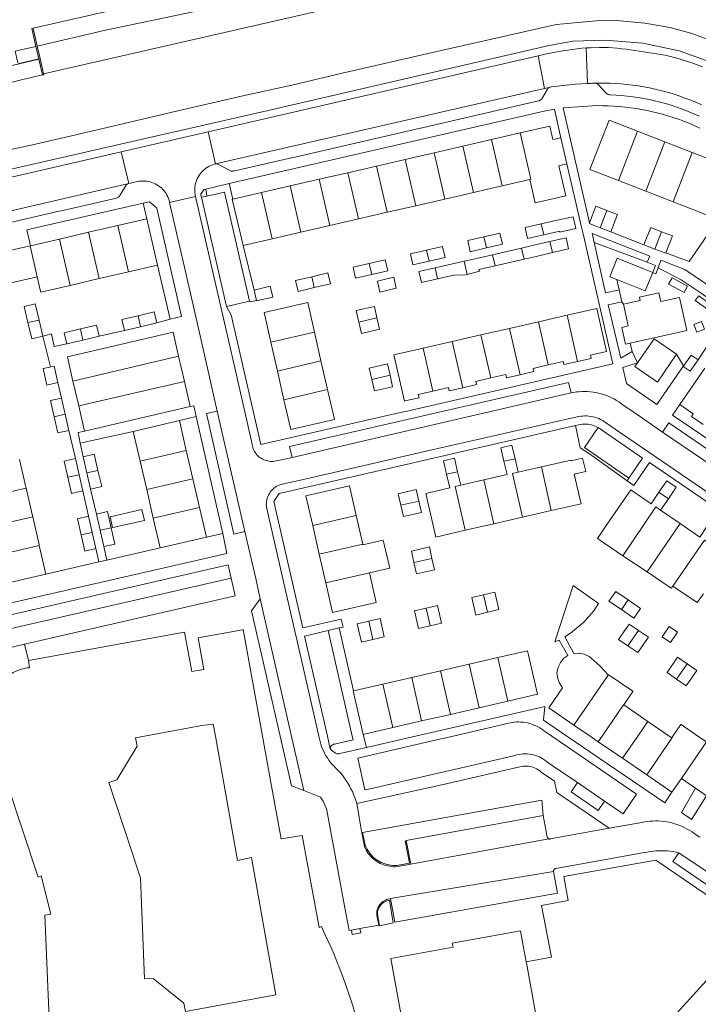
# Model space of a CAD drawing. Header units: metres. Extents: x 89888 to 94270, y 464165 to 468904.
# Tile 336 of 369: x 92801 to 92925, y 467701 to 467881. Entities that reach past the tile are written whole.
import ezdxf

# ---------------------------------------------------------------- set-up
doc = ezdxf.new("R2010")
doc.units = ezdxf.units.M
for name, color, linetype, lineweight in [('B_BEBOUWINGSGRENS_0', 251, 'CONTINUOUS', 13), ('B_OPSTAL_0', 251, 'CONTINUOUS', 13), ('B_TUSSENMUUR_0', 251, 'CONTINUOUS', 13), ('K_STEIGER_1', 251, 'CONTINUOUS', 13), ('T_CULTUURGRENS_0', 251, 'CONTINUOUS', 13), ('T_HEK_LIJN_0', 251, 'CONTINUOUS', 13), ('T_MUUR_30CM_LIJN_0', 251, 'CONTINUOUS', 13), ('V_WEGGRENS_0', 251, 'CONTINUOUS', 13), ('W_WALBESCHERMING_LIJN_0', 251, 'CONTINUOUS', 13)]:
    doc.layers.add(name, color=color, linetype=linetype, lineweight=lineweight)

msp = doc.modelspace()

# ---------------------------------------------------------------- linework, layer by layer
at = {"layer": 'B_BEBOUWINGSGRENS_0'}
for p, q in [((92918.99, 467859.01), (92913.97, 467860.95)), ((92881.94, 467858.2), (92887.21, 467859.41)), ((92887.21, 467859.41), (92892.46, 467860.62)), ((92899.92, 467859.76), (92901.03, 467854.94)), ((92876.67, 467856.98), (92881.94, 467858.2)), ((92924.03, 467857.05), (92918.99, 467859.01)), ((92866.12, 467854.56), (92871.4, 467855.77)), ((92871.4, 467855.77), (92876.67, 467856.98)), ((92860.85, 467853.34), (92866.12, 467854.56)), ((92850.31, 467850.92), (92855.58, 467852.13)), ((92855.58, 467852.13), (92860.85, 467853.34)), ((92894.24, 467852.1), (92889.16, 467850.93)), ((92910.47, 467851.92), (92915.49, 467849.97)), ((92845.04, 467849.7), (92850.31, 467850.92)), ((92889.16, 467850.93), (92883.89, 467849.72)), ((92839.75, 467848.49), (92845.04, 467849.7)), ((92878.62, 467848.5), (92873.35, 467847.28)), ((92883.89, 467849.72), (92878.62, 467848.5)), ((92915.49, 467849.97), (92920.53, 467848.02)), ((92873.35, 467847.28), (92868.08, 467846.07)), ((92818.66, 467843.63), (92824.01, 467844.86)), ((92824.01, 467844.86), (92825.97, 467836.38)), ((92862.81, 467844.85), (92857.54, 467843.63)), ((92868.08, 467846.07), (92862.81, 467844.85)), ((92813.31, 467842.4), (92818.66, 467843.63)), ((92857.54, 467843.63), (92852.27, 467842.42)), ((92909.1, 467842.48), (92907.11, 467843.25)), ((92802.65, 467839.94), (92807.97, 467841.16)), ((92807.97, 467841.16), (92813.31, 467842.4)), ((92846.99, 467841.21), (92841.66, 467839.97)), ((92852.27, 467842.42), (92846.99, 467841.21)), ((92896.78, 467841.96), (92899.73, 467842.64)), ((92793.23, 467837.78), (92802.61, 467839.93)), ((92802.61, 467839.93), (92802.65, 467839.94)), ((92917.18, 467839.34), (92915.17, 467840.12)), ((92890.82, 467836.94), (92893.19, 467837.48)), ((92825.97, 467836.38), (92820.62, 467835.15)), ((92887.86, 467836.27), (92890.82, 467836.94)), ((92803.92, 467834.26), (92793.49, 467831.86)), ((92815.26, 467833.91), (92809.92, 467832.67)), ((92820.62, 467835.15), (92815.26, 467833.91)), ((92844.11, 467829.88), (92843.66, 467831.82)), ((92901.07, 467827.19), (92895.81, 467825.99)), ((92804.93, 467823.34), (92804.24, 467826.3)), ((92822.86, 467825.08), (92819.9, 467824.4)), ((92890.53, 467824.78), (92885.27, 467823.58)), ((92895.81, 467825.99), (92890.53, 467824.78)), ((92815.26, 467823.33), (92812.3, 467822.64)), ((92855.94, 467818.8), (92854.74, 467824.07)), ((92885.27, 467823.58), (92880, 467822.38)), ((92812.3, 467822.64), (92809.34, 467821.96)), ((92846.75, 467822.23), (92847.95, 467816.96)), ((92880, 467822.38), (92874.65, 467821.16)), ((92857.15, 467813.54), (92855.94, 467818.8)), ((92921.73, 467810.82), (92926.32, 467817.51)), ((92847.95, 467816.96), (92849.15, 467811.7)), ((92808.36, 467812.01), (92809.04, 467809.05)), ((92809.04, 467809.05), (92809.72, 467806.07)), ((92821.52, 467805.89), (92829.99, 467807.86)), ((92829.99, 467807.86), (92831.25, 467802.41)), ((92822.77, 467800.45), (92821.52, 467805.89)), ((92813.02, 467798.27), (92812.34, 467801.23)), ((92831.25, 467802.41), (92832.46, 467797.16)), ((92810.9, 467800.9), (92811.57, 467797.94)), ((92823.98, 467795.2), (92822.77, 467800.45)), ((92892.1, 467798.38), (92891.53, 467800.86)), ((92811.57, 467797.94), (92812.25, 467794.96)), ((92813.7, 467795.31), (92813.02, 467798.27)), ((92881.56, 467796), (92880.99, 467798.47)), ((92896.35, 467799.36), (92892.1, 467798.38)), ((92832.46, 467797.16), (92833.68, 467791.9)), ((92885.81, 467796.97), (92881.56, 467796)), ((92825.18, 467789.94), (92823.98, 467795.2)), ((92870.58, 467792.35), (92871.06, 467790.26)), ((92918.2, 467791.43), (92919.64, 467793.53)), ((92815.44, 467787.74), (92814.76, 467790.71)), ((92823.09, 467791.57), (92817.29, 467790.24)), ((92833.68, 467791.9), (92834.93, 467786.47)), ((92863.61, 467785.21), (92862.4, 467790.47)), ((92892.92, 467790.16), (92898.17, 467791.37)), ((92921.79, 467788.97), (92918.2, 467791.43)), ((92813.31, 467790.32), (92813.98, 467787.36)), ((92826.43, 467784.52), (92825.18, 467789.94)), ((92854.43, 467788.65), (92855.63, 467783.37)), ((92882.4, 467787.75), (92887.66, 467788.95)), ((92887.66, 467788.95), (92892.92, 467790.16)), ((92813.98, 467787.36), (92814.66, 467784.39)), ((92816.12, 467784.77), (92815.44, 467787.74)), ((92876.97, 467786.5), (92882.4, 467787.75)), ((92834.93, 467786.47), (92826.43, 467784.52)), ((92863.64, 467785.09), (92863.61, 467785.21)), ((92804.29, 467784.97), (92805.51, 467779.69)), ((92855.63, 467783.37), (92856.84, 467778.1)), ((92876.77, 467780.51), (92876.29, 467782.6)), ((92911.3, 467783.05), (92915.74, 467780.14)), ((92805.51, 467779.69), (92797.02, 467777.73)), ((92866.06, 467774.51), (92864.82, 467779.95)), ((92886.46, 467772.7), (92888.55, 467773.2)), ((92911.04, 467773.2), (92913.31, 467771.64)), ((92875.95, 467770.22), (92878.02, 467770.71)), ((92921.33, 467769.03), (92919.77, 467770.09)), ((92863.34, 467767.24), (92865.44, 467767.74)), ((92883.1, 467763.19), (92888.37, 467764.4)), ((92872.57, 467760.76), (92877.84, 467761.97)), ((92877.84, 467761.97), (92883.1, 467763.19)), ((92867.3, 467759.55), (92872.57, 467760.76)), ((92921.16, 467760.43), (92922.93, 467759.22)), ((92861.92, 467758.31), (92867.3, 467759.55)), ((92890.21, 467756.41), (92884.94, 467755.2)), ((92884.94, 467755.2), (92879.66, 467753.98)), ((92911.45, 467755.7), (92915.85, 467752.68)), ((92874.39, 467752.77), (92869.12, 467751.56)), ((92879.66, 467753.98), (92874.39, 467752.77)), ((92869.12, 467751.56), (92863.69, 467750.31)), ((92911.22, 467745.93), (92906.78, 467748.97)), ((92915.67, 467742.88), (92911.22, 467745.93)), ((92924.94, 467746.46), (92922.04, 467742.24)), ((92920.3, 467739.71), (92915.67, 467742.88)), ((92922.04, 467742.24), (92920.3, 467739.71)), ((92893.56, 467708.61), (92893.6, 467708.42))]:
    msp.add_line(p, q, dxfattribs=at)
for points in [[(92913.97, 467860.95), (92908.76, 467862.96), (92905.24, 467853.94), (92910.47, 467851.92)], [(92892.46, 467860.62), (92897.9, 467861.87), (92898.47, 467859.43), (92899.92, 467859.76)], [(92928.1, 467852.09), (92929.24, 467855.04), (92924.03, 467857.05)], [(92901.03, 467854.94), (92899.58, 467854.61), (92900.84, 467849.12), (92895.23, 467847.83), (92894.24, 467852.1)], [(92920.53, 467848.02), (92925.74, 467846), (92927.97, 467845.08), (92931.81, 467850.7), (92928.1, 467852.09)], [(92841.66, 467839.97), (92839.68, 467848.47), (92839.75, 467848.49)], [(92905.15, 467844.15), (92906.33, 467847.2), (92908.34, 467846.42)], [(92908.34, 467846.42), (92910.34, 467845.65), (92909.1, 467842.48)], [(92902.62, 467843.39), (92902.18, 467845.26), (92899.26, 467844.65), (92896.31, 467843.97)], [(92896.31, 467843.97), (92893.36, 467843.29), (92893.83, 467841.28), (92896.78, 467841.96)], [(92899.73, 467842.64), (92899.76, 467842.44), (92902.69, 467843.09), (92902.62, 467843.39)], [(92905.18, 467844), (92905.1, 467844.03), (92905.15, 467844.15)], [(92907.11, 467843.25), (92906.19, 467843.61), (92905.18, 467844)], [(92915.17, 467840.12), (92916.4, 467843.29), (92918.4, 467842.51)], [(92885.8, 467841.55), (92882.85, 467840.87), (92883.31, 467838.85), (92886.26, 467839.53)], [(92886.26, 467839.53), (92889.21, 467840.21), (92888.75, 467842.23), (92885.8, 467841.55)], [(92898.38, 467838.67), (92901.33, 467839.35), (92900.87, 467841.38), (92897.91, 467840.7)], [(92918.4, 467842.51), (92920.4, 467841.73), (92919.19, 467838.62)], [(92875.76, 467837.11), (92878.72, 467837.79), (92878.25, 467839.8), (92875.3, 467839.12)], [(92892.73, 467839.51), (92890.35, 467838.97), (92887.39, 467838.3)], [(92897.91, 467840.7), (92894.96, 467840.02), (92892.73, 467839.51)], [(92919.19, 467838.62), (92919.17, 467838.57), (92917.18, 467839.34)], [(92865.24, 467834.68), (92868.21, 467835.36), (92867.74, 467837.38), (92864.78, 467836.7)], [(92875.3, 467839.12), (92872.34, 467838.44), (92872.81, 467836.43), (92875.76, 467837.11)], [(92887.39, 467838.3), (92884.43, 467837.62), (92882.18, 467837.1)], [(92893.19, 467837.48), (92895.42, 467837.99), (92898.38, 467838.67)], [(92864.78, 467836.7), (92861.82, 467836.01), (92862.29, 467834), (92865.24, 467834.68)], [(92876.85, 467835.89), (92873.89, 467835.21), (92874.35, 467833.18), (92877.32, 467833.86)], [(92882.18, 467837.1), (92879.81, 467836.56), (92876.85, 467835.89)], [(92882.74, 467834.64), (92885.01, 467835.29), (92884.9, 467835.59), (92887.86, 467836.27)], [(92809.92, 467832.67), (92804.57, 467831.44), (92804.54, 467831.58), (92803.92, 467834.26)], [(92854.24, 467834.26), (92851.29, 467833.58), (92851.75, 467831.57), (92854.71, 467832.25)], [(92854.71, 467832.25), (92857.66, 467832.93), (92857.2, 467834.95), (92854.24, 467834.26)], [(92869.74, 467832.13), (92869.28, 467834.16), (92866.28, 467833.47), (92866.74, 467831.44), (92869.74, 467832.13)], [(92877.32, 467833.86), (92880.27, 467834.53), (92882.57, 467834.59), (92882.74, 467834.64)], [(92843.66, 467831.82), (92846.64, 467832.51), (92847.11, 467830.49), (92844.13, 467829.81), (92844.11, 467829.88)], [(92804.24, 467826.3), (92803.54, 467829.26), (92801.52, 467828.79), (92802.21, 467825.83)], [(92854.74, 467824.07), (92853.5, 467829.51), (92845.5, 467827.69), (92846.75, 467822.23)], [(92866.21, 467826.71), (92865.73, 467828.81), (92862.42, 467828.05), (92862.9, 467825.95)], [(92903, 467818.7), (92905.5, 467819.27), (92905.36, 467819.86), (92908.31, 467820.52), (92906.5, 467828.44), (92901.07, 467827.19)], [(92819.9, 467824.4), (92819.43, 467826.42), (92822.39, 467827.11)], [(92822.39, 467827.11), (92825.36, 467827.79), (92825.82, 467825.8)], [(92862.9, 467825.95), (92863.37, 467823.87), (92866.68, 467824.63), (92866.21, 467826.71)], [(92802.21, 467825.83), (92802.9, 467822.87), (92804.93, 467823.34)], [(92811.84, 467824.67), (92814.79, 467825.35), (92815.26, 467823.33)], [(92825.82, 467825.8), (92825.82, 467825.77), (92822.86, 467825.08)], [(92809.34, 467821.96), (92808.88, 467823.99), (92811.84, 467824.67)], [(92874.65, 467821.16), (92869.3, 467819.94), (92871.24, 467811.45), (92871.31, 467811.47), (92873.92, 467812.06), (92873.79, 467812.65), (92876.46, 467813.26)], [(92807.71, 467814.86), (92805.68, 467814.39), (92805, 467817.4), (92806.25, 467817.68), (92806.37, 467817.71)], [(92806.37, 467817.71), (92807.03, 467817.86), (92807.71, 467814.86)], [(92868.6, 467816.18), (92868.13, 467818.28), (92864.8, 467817.49), (92865.28, 467815.42)], [(92892.47, 467816.29), (92894.97, 467816.87), (92894.84, 467817.45), (92897.62, 467818.09)], [(92897.62, 467818.09), (92900.37, 467818.71), (92900.5, 467818.13), (92903, 467818.7)], [(92925.08, 467819.02), (92923.61, 467816.92), (92922.54, 467817.66), (92922.37, 467817.78), (92922.43, 467817.86)], [(92865.28, 467815.42), (92865.76, 467813.31), (92869.08, 467814.07), (92868.6, 467816.18)], [(92881.94, 467813.89), (92884.45, 467814.46), (92884.31, 467815.05), (92887.07, 467815.68)], [(92887.07, 467815.68), (92889.84, 467816.31), (92889.97, 467815.73), (92892.47, 467816.29)], [(92876.46, 467813.26), (92879.31, 467813.91), (92879.45, 467813.32), (92881.94, 467813.89)], [(92849.15, 467811.7), (92850.39, 467806.25), (92858.39, 467808.09), (92857.15, 467813.54)], [(92807.01, 467808.58), (92806.33, 467811.55), (92808.36, 467812.01)], [(92925.99, 467807.17), (92923.87, 467808.62), (92924.21, 467809.12), (92921.73, 467810.82)], [(92809.72, 467806.07), (92807.69, 467805.61), (92807.01, 467808.58)], [(92891.53, 467800.86), (92890.96, 467803.35), (92888.92, 467802.89), (92889.49, 467800.4)], [(92812.34, 467801.23), (92814.37, 467801.7), (92815.05, 467798.74)], [(92800.66, 467800.74), (92801.83, 467795.65), (92801.87, 467795.49)], [(92809.55, 467797.46), (92808.87, 467800.43), (92810.9, 467800.9)], [(92880.99, 467798.47), (92880.43, 467800.95), (92878.4, 467800.49), (92878.97, 467798.02)], [(92889.49, 467800.4), (92890.06, 467797.95), (92885.81, 467796.97)], [(92898.17, 467791.37), (92903.62, 467792.62), (92902.37, 467798.06), (92904.48, 467798.55), (92903.92, 467800.98), (92901.83, 467800.5), (92901.8, 467800.61), (92896.35, 467799.36)], [(92815.05, 467798.74), (92815.73, 467795.77), (92813.7, 467795.31)], [(92878.97, 467798.02), (92879.54, 467795.52), (92875.14, 467794.51), (92876.97, 467786.5)], [(92812.25, 467794.96), (92810.22, 467794.49), (92809.55, 467797.46)], [(92862.4, 467790.47), (92861.16, 467795.91), (92853.18, 467794.09), (92854.43, 467788.65)], [(92919.64, 467793.53), (92921.08, 467795.64), (92919.36, 467796.82), (92917.92, 467794.72)], [(92801.87, 467795.49), (92803.04, 467790.39), (92803.08, 467790.23)], [(92873.89, 467793.1), (92873.41, 467795.2), (92870.1, 467794.44), (92870.58, 467792.35)], [(92917.92, 467794.72), (92916.48, 467792.61), (92912.73, 467795.18), (92908.09, 467788.42), (92906.62, 467786.27), (92911.3, 467783.05)], [(92871.06, 467790.26), (92874.37, 467791.01), (92873.89, 467793.1)], [(92814.76, 467790.71), (92816.79, 467791.17), (92817.47, 467788.21)], [(92817.29, 467790.24), (92817.74, 467788.28), (92817.75, 467788.23), (92823.55, 467789.56), (92823.09, 467791.57)], [(92803.08, 467790.23), (92804.26, 467785.13), (92804.29, 467784.97)], [(92811.96, 467786.89), (92811.28, 467789.85), (92813.31, 467790.32)], [(92926.83, 467788.61), (92925.38, 467786.51), (92921.79, 467788.97)], [(92814.66, 467784.39), (92812.63, 467783.93), (92811.96, 467786.89)], [(92817.47, 467788.21), (92818.15, 467785.23), (92816.12, 467784.77)], [(92864.82, 467779.95), (92868.59, 467780.8), (92867.34, 467785.91), (92863.64, 467785.09)], [(92876.29, 467782.6), (92875.81, 467784.69), (92872.51, 467783.94), (92872.99, 467781.84)], [(92872.99, 467781.84), (92873.46, 467779.76), (92876.77, 467780.51)], [(92915.74, 467780.14), (92920.16, 467777.11), (92920.48, 467777.51)], [(92856.84, 467778.1), (92858.08, 467772.67), (92866.06, 467774.51)], [(92888.55, 467773.2), (92887.8, 467776.38), (92885.72, 467775.9)], [(92902.33, 467752.02), (92897.73, 467755.17), (92900.24, 467758.83), (92899.59, 467759.81), (92899.38, 467760.57), (92899.21, 467761.63), (92899.41, 467762.64), (92899.84, 467763.52), (92900.5, 467764.27), (92901.23, 467764.78), (92899.62, 467767.62), (92898.81, 467767.26), (92902.18, 467777.6), (92906.85, 467774.32), (92905.95, 467772.99), (92904.16, 467770.9), (92901.69, 467768.86), (92900.63, 467768.2), (92902.32, 467765.13)], [(92912.26, 467774.99), (92909.98, 467776.54), (92908.75, 467774.75), (92911.04, 467773.2)], [(92920.48, 467777.51), (92924.9, 467774.47), (92926.06, 467776.11)], [(92885.72, 467775.9), (92883.63, 467775.41), (92884.35, 467772.2), (92886.46, 467772.7)], [(92913.31, 467771.64), (92914.53, 467773.43), (92912.26, 467774.99)], [(92875.2, 467773.48), (92873.11, 467772.99), (92873.84, 467769.72), (92875.95, 467770.22)], [(92878.02, 467770.71), (92877.29, 467773.96), (92875.2, 467773.48)], [(92864.69, 467771.05), (92862.59, 467770.57), (92863.34, 467767.24)], [(92865.44, 467767.74), (92867.53, 467768.23), (92866.78, 467771.54), (92864.69, 467771.05)], [(92914.15, 467769.37), (92912.43, 467770.54), (92910.51, 467767.73), (92912.23, 467766.55)], [(92802.3, 467763.84), (92830.93, 467769.07), (92832.25, 467761.87), (92834.44, 467762.19), (92833.41, 467768.04), (92841.55, 467769.49)], [(92841.55, 467769.49), (92841.68, 467769.52), (92845.22, 467750), (92846.76, 467741.49)], [(92912.23, 467766.55), (92914.04, 467765.31), (92915.97, 467768.12), (92914.15, 467769.37)], [(92919.77, 467770.09), (92918.49, 467768.2), (92920.05, 467767.14), (92921.33, 467769.03)], [(92888.37, 467764.4), (92893.81, 467765.65), (92895.65, 467757.66), (92890.21, 467756.41)], [(92902.32, 467765.13), (92903.21, 467765.2), (92904.18, 467765.02), (92905.09, 467764.61), (92906.45, 467763.44), (92907.17, 467762.76), (92907.84, 467762.03), (92908.51, 467761.27)], [(92796.77, 467758.92), (92796.97, 467759.26), (92797.19, 467759.58), (92797.43, 467759.89), (92797.68, 467760.19), (92797.95, 467760.47), (92798.24, 467760.74), (92798.54, 467760.99), (92798.85, 467761.23), (92799.17, 467761.44), (92799.51, 467761.64), (92799.85, 467761.83), (92800.21, 467761.99), (92800.57, 467762.13), (92800.95, 467762.25), (92801.32, 467762.35), (92801.71, 467762.43), (92802.09, 467762.49), (92802.48, 467762.53), (92802.3, 467763.84)], [(92923.09, 467763.24), (92921.31, 467764.46), (92919.39, 467761.64), (92921.16, 467760.43)], [(92922.93, 467759.22), (92924.85, 467762.03), (92923.09, 467763.24)], [(92908.51, 467761.27), (92908.55, 467761.31), (92908.62, 467761.26), (92908.79, 467761.15), (92913.11, 467758.22), (92913.15, 467758.19), (92911.45, 467755.7)], [(92863.69, 467750.31), (92861.87, 467758.3), (92861.92, 467758.31)], [(92804.62, 467724.36), (92804.06, 467724.12), (92795.47, 467750), (92794.86, 467751.84), (92796.53, 467752.39), (92796.37, 467752.75), (92796.24, 467753.11), (92796.12, 467753.48), (92796.03, 467753.86), (92795.95, 467754.24), (92795.9, 467754.63), (92795.87, 467755.02), (92795.85, 467755.41), (92795.86, 467755.8), (92795.9, 467756.19), (92795.95, 467756.57), (92796.02, 467756.96), (92796.12, 467757.34), (92796.23, 467757.71)], [(92915.85, 467752.68), (92919.77, 467750), (92920.25, 467749.67)], [(92836.58, 467750), (92836.18, 467752.21), (92834.07, 467751.91), (92823.55, 467750), (92821.9, 467749.7), (92822.22, 467748.16), (92818.53, 467741.96), (92817.04, 467741.47), (92820.99, 467729.54)], [(92906.78, 467748.97), (92905.28, 467750), (92902.33, 467752.02)], [(92920.25, 467749.67), (92920.47, 467750), (92921.95, 467752.15), (92921.99, 467752.12), (92925.07, 467750), (92926.63, 467748.93), (92924.94, 467746.46)], [(92820.99, 467729.54), (92822.84, 467723.93), (92823.58, 467705.48), (92825.15, 467705.56), (92830.81, 467701.01), (92831.09, 467699.48), (92847.67, 467702.53), (92843.18, 467727.74), (92840.66, 467727.18), (92840.22, 467729.65), (92836.58, 467750)], [(92846.76, 467741.49), (92848.63, 467731.15), (92852.46, 467731.74), (92855.59, 467714.87), (92856.01, 467715.09), (92856.61, 467713.81), (92857.2, 467712.53), (92857.78, 467711.24), (92858.33, 467709.95), (92858.87, 467708.64), (92859.39, 467707.33), (92859.9, 467706.01), (92860.38, 467704.69)], [(92810.02, 467682.8), (92809.78, 467683.11), (92809.56, 467683.44), (92809.36, 467683.78), (92809.18, 467684.13), (92809.02, 467684.49), (92808.88, 467684.86), (92808.76, 467685.24), (92808.66, 467685.63), (92808.59, 467686.02), (92808.53, 467686.41), (92808.5, 467686.8), (92808.5, 467687.2), (92808.51, 467687.6), (92808.55, 467687.99), (92806.51, 467687.93), (92805.29, 467717.15), (92806.43, 467717.32), (92804.62, 467724.36)], [(92872.36, 467689.32), (92868.73, 467709.19), (92880.16, 467711.25), (92880.01, 467712.02), (92892.52, 467714.28), (92893.03, 467711.51), (92893.56, 467708.61)], [(92893.6, 467708.42), (92895.09, 467700.29), (92896.3, 467693.71)], [(92860.38, 467704.69), (92861.32, 467701.97), (92861.78, 467700.49), (92862.23, 467699), (92862.65, 467697.51), (92863.06, 467696.01), (92863.44, 467694.51), (92863.81, 467693), (92864.16, 467691.49), (92864.49, 467689.97), (92865.43, 467685.07)]]:
    msp.add_lwpolyline(points, dxfattribs=at)
at = {"layer": 'B_OPSTAL_0'}
msp.add_lwpolyline([(92922.43, 467817.86), (92923.84, 467819.88), (92925.08, 467819.02)], dxfattribs=at)
at = {"layer": 'B_TUSSENMUUR_0'}
for p, q in [((92910.47, 467851.92), (92913.97, 467860.95)), ((92887.21, 467859.41), (92889.16, 467850.93)), ((92883.89, 467849.72), (92881.94, 467858.2)), ((92918.99, 467859.01), (92915.49, 467849.97)), ((92871.4, 467855.77), (92873.35, 467847.28)), ((92876.67, 467856.98), (92878.62, 467848.5)), ((92920.53, 467848.02), (92924.03, 467857.05)), ((92866.12, 467854.56), (92868.08, 467846.07)), ((92855.58, 467852.13), (92857.54, 467843.63)), ((92862.81, 467844.85), (92860.85, 467853.34)), ((92850.31, 467850.92), (92852.27, 467842.42)), ((92845.04, 467849.7), (92846.99, 467841.21)), ((92907.11, 467843.25), (92908.34, 467846.42)), ((92818.66, 467843.63), (92820.62, 467835.15)), ((92896.31, 467843.97), (92896.78, 467841.96)), ((92807.97, 467841.16), (92809.92, 467832.67)), ((92813.31, 467842.4), (92815.26, 467833.91)), ((92885.8, 467841.55), (92886.26, 467839.53)), ((92917.18, 467839.34), (92918.4, 467842.51)), ((92802.61, 467839.93), (92803.92, 467834.26)), ((92892.73, 467839.51), (92893.19, 467837.48)), ((92897.91, 467840.7), (92898.38, 467838.67)), ((92875.3, 467839.12), (92875.76, 467837.11)), ((92887.39, 467838.3), (92887.86, 467836.27)), ((92865.24, 467834.68), (92864.78, 467836.7)), ((92876.85, 467835.89), (92877.32, 467833.86)), ((92882.18, 467837.1), (92882.74, 467834.64)), ((92854.24, 467834.26), (92854.71, 467832.25)), ((92822.39, 467827.11), (92822.86, 467825.08)), ((92866.21, 467826.71), (92862.9, 467825.95)), ((92903, 467818.7), (92901.07, 467827.19)), ((92804.24, 467826.3), (92802.21, 467825.83)), ((92890.53, 467824.78), (92892.47, 467816.29)), ((92895.81, 467825.99), (92897.62, 467818.09)), ((92811.84, 467824.67), (92812.3, 467822.64)), ((92854.74, 467824.07), (92846.75, 467822.23)), ((92885.27, 467823.58), (92887.07, 467815.68)), ((92874.65, 467821.16), (92876.46, 467813.26)), ((92880, 467822.38), (92881.94, 467813.89)), ((92855.94, 467818.8), (92847.95, 467816.96)), ((92868.6, 467816.18), (92865.28, 467815.42)), ((92857.15, 467813.54), (92849.15, 467811.7)), ((92809.04, 467809.05), (92807.01, 467808.58)), ((92822.77, 467800.45), (92831.25, 467802.41)), ((92889.49, 467800.4), (92891.53, 467800.86)), ((92811.57, 467797.94), (92809.55, 467797.46)), ((92815.05, 467798.74), (92813.02, 467798.27)), ((92880.99, 467798.47), (92878.97, 467798.02)), ((92898.17, 467791.37), (92896.35, 467799.36)), ((92832.46, 467797.16), (92823.98, 467795.2)), ((92887.66, 467788.95), (92885.81, 467796.97)), ((92801.87, 467795.49), (92793.38, 467793.5)), ((92919.64, 467793.53), (92917.92, 467794.72)), ((92873.89, 467793.1), (92870.58, 467792.35)), ((92833.68, 467791.9), (92825.18, 467789.94)), ((92862.4, 467790.47), (92854.43, 467788.65)), ((92803.08, 467790.23), (92794.6, 467788.24)), ((92921.79, 467788.97), (92915.74, 467780.14)), ((92813.98, 467787.36), (92811.96, 467786.89)), ((92817.47, 467788.21), (92815.44, 467787.74)), ((92863.61, 467785.21), (92855.63, 467783.37)), ((92804.29, 467784.97), (92795.81, 467782.99)), ((92876.29, 467782.6), (92872.99, 467781.84)), ((92864.82, 467779.95), (92856.84, 467778.1)), ((92885.72, 467775.9), (92886.46, 467772.7)), ((92911.04, 467773.2), (92912.26, 467774.99)), ((92875.2, 467773.48), (92875.95, 467770.22)), ((92864.69, 467771.05), (92865.44, 467767.74)), ((92914.15, 467769.37), (92912.23, 467766.55)), ((92888.37, 467764.4), (92890.21, 467756.41)), ((92877.84, 467761.97), (92879.66, 467753.98)), ((92884.94, 467755.2), (92883.1, 467763.19)), ((92921.16, 467760.43), (92923.09, 467763.24)), ((92872.57, 467760.76), (92874.39, 467752.77)), ((92867.3, 467759.55), (92869.12, 467751.56))]:
    msp.add_line(p, q, dxfattribs=at)
for points in [[(92894.24, 467852.1), (92894.41, 467852.14), (92892.46, 467860.62)], [(92892.1, 467798.38), (92891.08, 467798.15), (92892.92, 467790.16)], [(92882.4, 467787.75), (92880.56, 467795.76), (92881.56, 467796)], [(92911.3, 467783.05), (92917.34, 467792.02), (92918.2, 467791.43)], [(92920.48, 467777.51), (92926.24, 467785.92), (92927.11, 467785.33)], [(92908.51, 467761.27), (92908.58, 467761.19), (92902.33, 467752.02)], [(92911.45, 467755.7), (92911.41, 467755.73), (92907.49, 467750), (92906.78, 467748.97)], [(92915.85, 467752.68), (92914.01, 467750), (92911.22, 467745.93)], [(92920.25, 467749.67), (92920.29, 467749.64), (92915.67, 467742.88)]]:
    msp.add_lwpolyline(points, dxfattribs=at)
at = {"layer": 'K_STEIGER_1'}
for p, q in [((92804.2, 467874.14), (92800.38, 467873.27)), ((92804.86, 467871.26), (92804.2, 467874.14)), ((92801.04, 467870.37), (92804.86, 467871.26))]:
    msp.add_line(p, q, dxfattribs=at)
msp.add_lwpolyline([(92800.38, 467873.27), (92798.35, 467872.8), (92799.04, 467869.91), (92801.04, 467870.37)], dxfattribs=at)
at = {"layer": 'T_CULTUURGRENS_0'}
for p, q in [((92906.01, 467840.55), (92905.64, 467842.19)), ((92906.01, 467840.55), (92915.76, 467836.9)), ((92910.61, 467831.88), (92910.18, 467833.75)), ((92911.4, 467829.2), (92911.12, 467829.68)), ((92912.64, 467822.09), (92913.02, 467820.53)), ((92913.02, 467820.53), (92910.9, 467819.3)), ((92921.16, 467820.03), (92922.39, 467817.93)), ((92863.58, 467732.32), (92863.44, 467732.3))]:
    msp.add_line(p, q, dxfattribs=at)
for points in [[(92803.9, 467876.53), (92816.4, 467879.5), (92866.74, 467890.04), (92889.97, 467895.04), (92904.46, 467898.38), (92911.98, 467899.47), (92914.83, 467899.09), (92915.84, 467898.69), (92916.67, 467897.97), (92918.13, 467897.24), (92920.33, 467896.11), (92928.43, 467890.32), (92947.32, 467877.29)], [(92993.66, 467829.83), (92957.07, 467854.54), (92940.77, 467866.03), (92934.79, 467869.98), (92928.09, 467873.36), (92921.63, 467875.69), (92914.96, 467877.07), (92908.02, 467877.62), (92902.12, 467877.47), (92897.81, 467876.68), (92881.89, 467872.99), (92845.47, 467864.54), (92823.45, 467859.53), (92796.41, 467853.38), (92790.61, 467852.06), (92787.63, 467851.95), (92783.25, 467853.45), (92776.86, 467856.15), (92774.62, 467857.57), (92773.13, 467859.44), (92772.41, 467862.24), (92769.79, 467874.23), (92769.78, 467876.09), (92770.4, 467877.8)], [(92905.64, 467842.19), (92916.21, 467838.04), (92915.76, 467836.9)], [(92917.74, 467835.91), (92918.27, 467837.3), (92922.68, 467835.56)], [(92917.74, 467835.91), (92921.99, 467833.67), (92925.63, 467831.23), (92928.18, 467829.44), (92930.81, 467827.64)], [(92922.68, 467835.56), (92931.93, 467829.28), (92930.81, 467827.64)], [(92896.7, 467735.43), (92896.44, 467738.24), (92863.58, 467732.32)]]:
    msp.add_lwpolyline(points, dxfattribs=at)
at = {"layer": 'T_HEK_LIJN_0'}
for p, q in [((92841.66, 467839.97), (92843.66, 467831.82)), ((92816.7, 467782.27), (92826.43, 467784.52)), ((92805.51, 467779.69), (92815.23, 467781.93)), ((92815.23, 467781.93), (92816.7, 467782.27))]:
    msp.add_line(p, q, dxfattribs=at)
for points in [[(92871.4, 467730.81), (92872.19, 467726.67), (92869.86, 467726.29), (92869.49, 467726.27), (92869.13, 467726.28), (92868.76, 467726.32), (92868.39, 467726.37), (92868.03, 467726.45), (92867.68, 467726.55), (92867.33, 467726.68), (92866.99, 467726.83), (92866.66, 467726.99), (92866.34, 467727.18), (92866.04, 467727.39), (92865.75, 467727.62), (92865.47, 467727.86), (92865.21, 467728.13), (92864.97, 467728.41), (92864.75, 467728.7), (92864.54, 467729.01), (92864.36, 467729.33), (92864.19, 467729.66), (92864.05, 467730), (92863.58, 467732.32)], [(92866.29, 467717.26), (92866.3, 467717.51), (92866.33, 467717.76), (92866.39, 467718), (92866.46, 467718.24), (92866.56, 467718.46), (92866.68, 467718.68), (92866.82, 467718.89), (92866.98, 467719.08), (92867.16, 467719.26), (92867.35, 467719.41), (92867.55, 467719.55), (92867.77, 467719.67), (92868, 467719.77), (92868.24, 467719.85), (92868.48, 467719.91)], [(92868.48, 467719.91), (92869.18, 467715.74), (92866.69, 467715.18), (92866.29, 467717.26)]]:
    msp.add_lwpolyline(points, dxfattribs=at)
at = {"layer": 'T_MUUR_30CM_LIJN_0'}
for p, q in [((92803.14, 467879.84), (92802.91, 467879.78)), ((92802.91, 467879.78), (92803.68, 467876.48)), ((92803.9, 467876.53), (92803.14, 467879.84)), ((92804.43, 467874.27), (92803.9, 467876.53)), ((92804.86, 467871.26), (92804.18, 467874.22))]:
    msp.add_line(p, q, dxfattribs=at)
for points in [[(92803.68, 467876.48), (92799.86, 467875.62), (92800.33, 467873.5)], [(92805.08, 467871.46), (92805.12, 467871.28), (92804.86, 467871.26)]]:
    msp.add_lwpolyline(points, dxfattribs=at)
at = {"layer": 'V_WEGGRENS_0'}
for p, q in [((92804.18, 467874.22), (92803.68, 467876.48)), ((92904.83, 467869.7), (92904.57, 467876.21)), ((92895.77, 467874.8), (92896.92, 467868.78)), ((92896.92, 467868.78), (92836.6, 467854.96)), ((92896.92, 467868.78), (92897.96, 467869.02)), ((92897.96, 467869.02), (92898.13, 467869.06)), ((92839.11, 467851.37), (92896.88, 467864.65)), ((92896.88, 467864.65), (92898.78, 467864.99)), ((92898.78, 467864.99), (92899.92, 467859.76)), ((92905.15, 467844.15), (92900.37, 467865.24)), ((92835.24, 467860.85), (92819.33, 467857.18)), ((92835.24, 467860.85), (92836.6, 467854.96)), ((92819.33, 467857.18), (92820.68, 467851.34)), ((92777.67, 467841.41), (92820.68, 467851.34)), ((92834.82, 467850.33), (92839.11, 467851.37)), ((92835.04, 467849.05), (92834.82, 467850.33)), ((92839.11, 467851.37), (92839.75, 467848.49)), ((92832.92, 467848.98), (92828.19, 467847.89)), ((92834.02, 467848.82), (92833.94, 467849.2)), ((92835.04, 467849.05), (92834.02, 467848.82)), ((92838.62, 467828.79), (92834.02, 467848.82)), ((92824.01, 467844.86), (92823.35, 467847.74)), ((92904.02, 467842.14), (92909.48, 467818.28)), ((92915.17, 467840.12), (92909.1, 467842.48)), ((92828.29, 467826.46), (92825.97, 467836.38)), ((92911.12, 467829.68), (92910.61, 467831.88)), ((92838.62, 467828.79), (92842.83, 467829.76)), ((92839.46, 467827.28), (92838.62, 467828.79)), ((92844.91, 467803.5), (92839.46, 467827.28)), ((92828.29, 467826.46), (92825.82, 467825.8)), ((92804.93, 467823.34), (92806.37, 467817.71)), ((92819.9, 467824.4), (92815.26, 467823.33)), ((92829.84, 467819.67), (92828.84, 467824.06)), ((92810.45, 467815.11), (92829.84, 467819.67)), ((92830.91, 467815.04), (92829.84, 467819.67)), ((92913.98, 467818.48), (92913.02, 467820.53)), ((92922.39, 467817.93), (92917.53, 467810.82)), ((92922.43, 467817.86), (92922.39, 467817.93)), ((92807.71, 467814.86), (92808.36, 467812.01)), ((92810.45, 467815.11), (92811.51, 467810.55)), ((92811.51, 467810.55), (92830.91, 467815.04)), ((92831.97, 467810.44), (92830.91, 467815.04)), ((92850.64, 467801.11), (92901.79, 467812.94)), ((92811.51, 467810.55), (92812.57, 467805.92)), ((92812.57, 467805.92), (92831.97, 467810.44)), ((92920.38, 467808.87), (92921.73, 467810.82)), ((92833.04, 467808.6), (92829.99, 467807.86)), ((92833.04, 467808.6), (92837.92, 467787.14)), ((92836.91, 467809.62), (92834.94, 467809.16)), ((92841.96, 467787.5), (92836.91, 467809.62)), ((92960.89, 467781.18), (92920.38, 467808.87)), ((92809.72, 467806.07), (92810.9, 467800.9)), ((92821.52, 467805.89), (92811.81, 467803.71)), ((92914.91, 467800.98), (92906.75, 467806.57)), ((92812.34, 467801.23), (92811.81, 467803.71)), ((92914.91, 467800.98), (92912.41, 467797.33)), ((92916.2, 467800.15), (92975.84, 467759.27)), ((92912.41, 467797.33), (92912.07, 467796.84)), ((92812.25, 467794.96), (92813.31, 467790.32)), ((92814.76, 467790.71), (92813.7, 467795.31)), ((92852.61, 467769.83), (92847.32, 467793.03)), ((92834.93, 467786.47), (92837.92, 467787.14)), ((92837.92, 467787.14), (92838.69, 467783.48)), ((92814.66, 467784.39), (92815.23, 467781.93)), ((92816.7, 467782.27), (92816.12, 467784.77)), ((92839.47, 467778.99), (92795.84, 467768.96)), ((92840.23, 467775.73), (92839.47, 467778.99)), ((92840.23, 467775.73), (92801.58, 467766.83)), ((92852.8, 467740.01), (92844.76, 467775.2)), ((92852.91, 467768.35), (92857.23, 467769.36)), ((92857.23, 467769.36), (92859.28, 467769.84)), ((92859.28, 467769.84), (92861.92, 467758.31)), ((92793.27, 467764.91), (92801.58, 467766.83)), ((92801.58, 467766.83), (92802.3, 467763.84)), ((92863.69, 467750.31), (92864.26, 467747.92)), ((92924.59, 467740.46), (92922.04, 467742.24)), ((92907.95, 467738.08), (92902.99, 467741.47)), ((92926.65, 467739.02), (92924.59, 467740.46)), ((92872.41, 467726.49), (92897.74, 467731.15)), ((92931.46, 467721.95), (92921.55, 467728.59)), ((92898.57, 467725.13), (92868.67, 467720.2)), ((92899.28, 467721.21), (92898.57, 467725.13)), ((92861.52, 467714.41), (92863.09, 467714.69)), ((92861.52, 467714.41), (92861.1, 467714.33))]:
    msp.add_line(p, q, dxfattribs=at)
for points in [[(92803.14, 467879.84), (92905.18, 467903.1), (92905.84, 467900.43), (92909.15, 467901.24), (92908.55, 467903.87), (92913.52, 467905.01)], [(92904.57, 467876.21), (92903.77, 467876.16), (92902.47, 467876), (92901.18, 467875.82), (92899.89, 467875.61), (92898.6, 467875.38), (92897.32, 467875.14), (92896.04, 467874.86), (92895.77, 467874.8)], [(92925.88, 467872.77), (92924.92, 467873.14), (92923.96, 467873.48), (92922.99, 467873.81), (92922.01, 467874.12), (92921.03, 467874.41), (92920.04, 467874.67), (92919.05, 467874.92), (92912.67, 467875.87), (92911.87, 467875.98), (92911.06, 467876.08), (92910.26, 467876.16), (92909.45, 467876.22), (92908.64, 467876.27), (92907.83, 467876.29), (92907.02, 467876.3), (92905.39, 467876.26), (92904.57, 467876.21)], [(92895.77, 467874.8), (92873.7, 467869.69), (92835.24, 467860.85)], [(92836.6, 467854.96), (92836.88, 467854.94), (92837.13, 467854.85), (92839.22, 467853.74), (92839.34, 467853.68), (92839.47, 467853.64), (92839.6, 467853.62), (92839.73, 467853.61), (92839.86, 467853.62), (92839.99, 467853.65), (92840.17, 467853.7), (92850.01, 467855.95), (92851.43, 467856.27), (92873.08, 467861.27), (92874.48, 467861.58), (92895.81, 467866.5), (92895.96, 467866.54), (92896.1, 467866.61), (92896.23, 467866.69), (92896.34, 467866.79), (92896.43, 467866.91), (92897.48, 467868.65), (92897.56, 467868.75), (92897.64, 467868.84), (92897.74, 467868.91), (92897.85, 467868.98), (92897.96, 467869.02)], [(92898.13, 467869.06), (92899.24, 467869.22), (92900.35, 467869.35), (92901.47, 467869.47), (92902.59, 467869.56), (92903.71, 467869.64), (92904.83, 467869.7)], [(92904.83, 467869.7), (92905.09, 467869.71), (92905.36, 467869.72), (92905.62, 467869.73), (92905.89, 467869.74), (92906.16, 467869.74)], [(92906.16, 467869.74), (92906.85, 467869.76), (92907.89, 467869.76), (92908.93, 467869.73), (92909.97, 467869.68), (92911.01, 467869.61), (92912.04, 467869.51), (92913.08, 467869.39), (92914.11, 467869.25), (92915.14, 467869.08), (92916.16, 467868.89), (92917.18, 467868.68), (92918.19, 467868.44), (92919.2, 467868.18), (92920.31, 467867.84), (92921.41, 467867.48), (92922.5, 467867.09), (92923.59, 467866.69), (92924.66, 467866.26), (92925.73, 467865.81)], [(92906.16, 467869.74), (92906.28, 467869.74), (92906.41, 467869.71), (92906.53, 467869.67), (92906.64, 467869.61), (92906.75, 467869.53), (92906.84, 467869.44), (92908.2, 467867.98), (92908.29, 467867.89), (92908.39, 467867.8), (92908.5, 467867.74), (92908.62, 467867.68), (92908.74, 467867.65), (92908.87, 467867.63), (92909.04, 467867.64), (92910.05, 467867.57), (92911.07, 467867.49), (92912.09, 467867.38), (92913.1, 467867.25), (92914.11, 467867.1), (92915.11, 467866.93), (92916.12, 467866.74), (92917.11, 467866.52), (92918.11, 467866.29), (92919.1, 467866.03), (92920.15, 467865.7), (92921.2, 467865.34), (92922.24, 467864.96), (92923.28, 467864.56), (92924.3, 467864.15), (92925.32, 467863.71)], [(92900.37, 467865.24), (92906.63, 467865.64), (92907.65, 467865.63), (92908.67, 467865.6), (92909.69, 467865.54), (92910.71, 467865.47), (92911.72, 467865.36), (92912.74, 467865.24), (92913.75, 467865.09), (92914.75, 467864.92), (92915.75, 467864.72), (92916.75, 467864.5), (92917.74, 467864.26), (92918.73, 467864), (92919.71, 467863.71), (92920.68, 467863.4), (92921.65, 467863.07), (92922.6, 467862.72), (92923.55, 467862.34), (92924.49, 467861.94), (92925.42, 467861.52)], [(92819.33, 467857.18), (92790.42, 467850.49), (92783.78, 467848.94), (92783.73, 467848.92), (92776.34, 467847.27)], [(92836.6, 467854.96), (92836.38, 467854.91), (92836.05, 467854.8), (92835.74, 467854.67), (92835.43, 467854.52), (92835.13, 467854.35), (92834.84, 467854.16), (92834.57, 467853.95), (92834.31, 467853.72), (92834.07, 467853.47), (92833.85, 467853.21), (92833.64, 467852.93), (92833.46, 467852.64), (92833.3, 467852.34), (92833.15, 467852.02), (92833.04, 467851.7), (92832.94, 467851.37), (92832.87, 467851.03), (92832.82, 467850.69), (92832.79, 467850.35), (92832.79, 467850), (92832.81, 467849.66), (92832.85, 467849.32), (92832.92, 467848.98)], [(92901.03, 467854.94), (92903.65, 467843.62), (92904.02, 467842.14)], [(92935.87, 467855.11), (92923.44, 467837.02), (92919.19, 467838.62)], [(92820.68, 467851.34), (92822.28, 467851.7), (92822.61, 467851.76), (92822.95, 467851.79), (92823.28, 467851.81), (92823.62, 467851.8), (92823.96, 467851.78), (92824.29, 467851.72), (92824.62, 467851.65), (92824.94, 467851.55), (92825.25, 467851.43), (92825.56, 467851.29), (92825.85, 467851.13), (92826.14, 467850.95), (92826.41, 467850.76), (92826.67, 467850.54), (92826.91, 467850.3), (92827.13, 467850.05), (92827.34, 467849.79), (92827.53, 467849.51), (92827.7, 467849.22), (92827.85, 467848.92), (92827.98, 467848.61), (92828.09, 467848.29), (92828.18, 467847.97), (92828.19, 467847.89)], [(92820.68, 467851.34), (92820.54, 467851.28), (92820.4, 467851.21), (92820.27, 467851.11), (92820.17, 467851), (92820.08, 467850.87), (92819.08, 467849.16), (92819.01, 467849.05), (92818.92, 467848.95), (92818.82, 467848.85), (92818.71, 467848.78), (92818.59, 467848.72), (92818.46, 467848.68), (92808.59, 467846.43), (92807.37, 467846.16), (92785.49, 467841.11)], [(92833.94, 467849.2), (92833.89, 467849.44), (92834.53, 467850.26), (92834.82, 467850.33)], [(92832.92, 467848.98), (92833.03, 467848.41), (92839.64, 467819.7), (92843.18, 467804.11), (92843.32, 467803.51), (92843.37, 467803.24), (92843.43, 467802.97), (92843.52, 467802.71), (92843.62, 467802.46), (92843.75, 467802.22), (92843.89, 467801.99), (92844.05, 467801.76), (92844.23, 467801.55), (92844.42, 467801.36), (92844.62, 467801.18), (92844.84, 467801.02)], [(92842.83, 467829.76), (92838.27, 467849.76), (92835.04, 467849.05)], [(92802.65, 467839.94), (92802.01, 467842.83), (92823.35, 467847.74)], [(92823.35, 467847.74), (92824.52, 467848.01), (92825.29, 467847.35)], [(92825.29, 467847.35), (92825.87, 467846.86), (92830.39, 467826.99), (92828.29, 467826.46)], [(92828.19, 467847.89), (92831.22, 467834.65), (92834.28, 467821.27), (92836.91, 467809.62)], [(92910.61, 467831.88), (92908.13, 467831.31), (92906.01, 467840.55)], [(92916.77, 467835.02), (92915.24, 467835.63), (92910.25, 467837.64), (92908.9, 467834.26), (92910.18, 467833.75)], [(92915.76, 467836.9), (92917.25, 467836.34), (92916.77, 467835.02)], [(92916.77, 467835.02), (92917.31, 467834.81), (92917.74, 467835.91)], [(92910.18, 467833.75), (92915.41, 467831.65), (92916.77, 467835.02)], [(92922.54, 467831.37), (92923.16, 467832.53), (92920.31, 467834.06), (92919.69, 467832.9), (92922.54, 467831.37)], [(92912.64, 467822.09), (92923.02, 467824.38), (92921.69, 467830.45), (92918.23, 467829.69), (92917.88, 467831.3), (92914.32, 467830.52), (92914.46, 467829.88), (92911.4, 467829.2)], [(92927.93, 467828.81), (92925.23, 467830.77), (92924.58, 467829.87), (92927.28, 467827.91), (92927.93, 467828.81)], [(92844.11, 467829.88), (92842.99, 467829.67), (92842.83, 467829.76)], [(92910.9, 467819.3), (92908.63, 467829.12), (92911.12, 467829.68)], [(92911.4, 467829.2), (92912.27, 467825.22), (92911.11, 467824.97), (92911.79, 467821.91), (92912.64, 467822.09)], [(92930.81, 467827.64), (92930.28, 467826.86), (92929.43, 467825.59), (92925.08, 467819.02)], [(92926.26, 467824.64), (92925.72, 467826.04), (92924.32, 467825.51), (92924.86, 467824.11), (92926.26, 467824.64)], [(92809.34, 467821.96), (92806.99, 467821.46), (92806.52, 467823.76), (92804.93, 467823.34)], [(92828.84, 467824.06), (92809.44, 467819.55), (92810.45, 467815.11)], [(92921.16, 467820.03), (92917.01, 467822.87), (92913.98, 467818.48)], [(92913.98, 467818.48), (92913.49, 467817.79), (92917.65, 467814.93), (92921.16, 467820.03)], [(92909.48, 467818.28), (92871.73, 467809.6), (92870.24, 467809.28), (92844.91, 467803.5)], [(92917.53, 467810.82), (92911.98, 467814.65), (92911.29, 467817.63), (92913.98, 467818.48)], [(92901.79, 467812.94), (92901.35, 467814.85), (92850.19, 467803.09), (92850.64, 467801.11)], [(92918.59, 467805.74), (92913.28, 467809.39), (92911.37, 467810.7), (92910.97, 467811.01), (92910.55, 467811.31), (92910.12, 467811.58), (92909.68, 467811.84), (92909.23, 467812.07), (92908.77, 467812.28), (92908.3, 467812.47), (92907.82, 467812.65), (92907.33, 467812.79), (92906.84, 467812.92), (92906.34, 467813.02), (92905.84, 467813.11), (92905.33, 467813.16), (92904.82, 467813.2), (92904.32, 467813.21), (92903.81, 467813.2), (92903.3, 467813.17), (92902.79, 467813.12), (92902.29, 467813.04), (92901.79, 467812.94)], [(92831.97, 467810.44), (92832.61, 467810.58), (92833.04, 467808.6)], [(92834.94, 467809.16), (92839.98, 467787.05), (92841.96, 467787.5)], [(92935.72, 467788.6), (92923.38, 467797.04), (92910.86, 467805.6), (92908.14, 467807.52), (92907.84, 467807.73), (92907.52, 467807.92), (92907.2, 467808.09), (92906.86, 467808.24), (92906.51, 467808.38), (92906.16, 467808.49), (92905.8, 467808.58), (92905.44, 467808.64), (92905.08, 467808.69), (92904.71, 467808.72), (92904.34, 467808.72), (92903.97, 467808.7), (92903.61, 467808.66), (92903.24, 467808.6), (92901.25, 467808.18), (92888.42, 467805.26), (92875.46, 467802.3), (92863.09, 467799.47), (92851.36, 467796.78), (92850.48, 467796.57), (92849.44, 467796.32), (92849.14, 467796.28), (92848.84, 467796.22), (92848.55, 467796.13), (92848.27, 467796.03), (92847.99, 467795.9), (92847.73, 467795.75), (92847.48, 467795.58), (92847.24, 467795.39), (92847.02, 467795.18), (92846.82, 467794.96)], [(92847.32, 467793.03), (92848.3, 467794.51), (92872.35, 467799.97), (92873.86, 467800.35), (92902.64, 467806.95)], [(92902.64, 467806.95), (92903.19, 467807.07), (92903.51, 467807.14), (92903.85, 467807.19), (92904.18, 467807.21), (92904.52, 467807.21), (92904.85, 467807.19), (92905.18, 467807.14), (92905.51, 467807.07), (92905.83, 467806.98), (92906.15, 467806.87), (92906.46, 467806.73), (92906.75, 467806.57)], [(92912.07, 467796.84), (92905.15, 467801.78), (92903.47, 467802.86), (92902.64, 467806.95)], [(92958.98, 467780.61), (92919.72, 467807.44), (92918.59, 467805.74)], [(92811.81, 467803.71), (92811.39, 467805.67), (92812.57, 467805.92)], [(92906.75, 467806.57), (92904.27, 467802.92), (92912.41, 467797.33)], [(92918.59, 467805.74), (92925.97, 467800.72), (92938.3, 467792.27), (92950.96, 467783.61), (92957.84, 467778.93)], [(92845.88, 467800.52), (92845.66, 467800.59), (92845.44, 467800.68), (92845.24, 467800.78), (92845.04, 467800.89), (92844.84, 467801.02)], [(92850.64, 467801.11), (92849.29, 467800.79), (92847.71, 467800.47), (92847.45, 467800.42), (92847.19, 467800.39), (92846.92, 467800.38), (92846.66, 467800.38), (92846.39, 467800.41), (92846.13, 467800.46), (92845.88, 467800.52)], [(92912.07, 467796.84), (92913.32, 467795.98), (92916.2, 467800.15)], [(92856.86, 467746.39), (92856.63, 467746.79), (92856.42, 467747.21), (92856.23, 467747.64), (92856.06, 467748.08), (92855.91, 467748.52), (92855.57, 467750), (92852.25, 467764.45), (92849.32, 467777.27), (92845.96, 467791.97), (92845.92, 467792.15), (92845.91, 467792.46), (92845.92, 467792.76), (92845.95, 467793.06), (92846.01, 467793.36), (92846.09, 467793.65), (92846.2, 467793.93), (92846.32, 467794.21), (92846.47, 467794.47), (92846.63, 467794.72), (92846.82, 467794.96)], [(92841.96, 467787.5), (92843.97, 467778.92), (92844.76, 467775.2)], [(92838.69, 467783.48), (92796.43, 467773.81), (92794.72, 467771.1), (92792.99, 467770.75)], [(92797.15, 467771.02), (92797.72, 467771.95), (92838.93, 467781.38)], [(92838.93, 467781.38), (92839.29, 467779.76), (92839.47, 467778.99)], [(92844.76, 467775.2), (92843.23, 467772.96), (92848.48, 467750), (92850.56, 467740.9), (92852.8, 467740.01)], [(92859.28, 467769.84), (92859.98, 467769.99), (92859.66, 467771.44), (92852.61, 467769.83)], [(92857.65, 467747.69), (92857.66, 467747.81), (92857.68, 467747.93), (92857.72, 467748.05), (92857.77, 467748.16), (92857.85, 467748.25), (92857.94, 467748.34), (92858.04, 467748.4), (92858.15, 467748.46), (92858.26, 467748.49), (92858.39, 467748.5), (92861.85, 467749.28), (92861.68, 467750), (92857.23, 467769.36)], [(92852.91, 467768.35), (92857.12, 467750), (92857.65, 467747.69)], [(92920.3, 467739.71), (92918.98, 467737.73), (92901.04, 467750), (92896.76, 467752.93), (92896.97, 467755.45), (92895.93, 467755.21), (92873.3, 467750), (92864.26, 467747.92)], [(92907.95, 467738.08), (92911.33, 467735.76), (92913.79, 467739.37), (92913.62, 467739.48), (92900.8, 467748.27), (92898.24, 467750), (92897.08, 467750.79), (92896.76, 467751.04), (92896.42, 467751.27), (92896.07, 467751.49), (92895.72, 467751.69), (92895.35, 467751.87), (92894.98, 467752.03), (92894.59, 467752.17), (92894.2, 467752.3), (92893.81, 467752.4), (92893.41, 467752.48), (92893, 467752.54), (92892.6, 467752.58), (92892.19, 467752.59), (92891.78, 467752.59), (92891.37, 467752.57), (92890.38, 467752.34), (92880.18, 467750), (92875.31, 467748.88), (92862.67, 467745.97), (92864, 467740.14), (92864.95, 467740.35), (92876.61, 467743.02), (92889.17, 467745.91), (92891.51, 467746.46), (92891.87, 467746.56), (92892.25, 467746.64), (92892.62, 467746.7), (92893.01, 467746.73), (92893.39, 467746.74), (92893.77, 467746.73), (92894.15, 467746.7), (92894.52, 467746.64), (92894.9, 467746.55), (92895.26, 467746.45), (92895.62, 467746.32), (92895.98, 467746.17), (92896.32, 467746), (92896.65, 467745.8), (92896.96, 467745.59), (92897.27, 467745.36), (92898.35, 467744.62), (92902.99, 467741.47)], [(92858.62, 467746.89), (92857.86, 467747.4), (92857.65, 467747.69)], [(92864.26, 467747.92), (92859.39, 467746.78), (92859.26, 467746.75), (92859.13, 467746.73), (92858.99, 467746.74), (92858.86, 467746.77), (92858.74, 467746.82), (92858.62, 467746.89)], [(92862.5, 467737.61), (92862.33, 467738.17), (92862.14, 467738.73), (92861.93, 467739.27), (92861.69, 467739.81), (92861.44, 467740.34), (92861.16, 467740.85), (92860.86, 467741.36), (92860.55, 467741.85), (92860.21, 467742.33), (92859.86, 467742.8), (92859.49, 467743.25), (92859.1, 467743.69), (92858.69, 467744.11), (92858.27, 467744.52), (92857.95, 467744.86), (92857.65, 467745.22), (92857.37, 467745.6), (92857.11, 467745.99), (92856.86, 467746.39)], [(92862.5, 467737.61), (92878.12, 467741.06), (92892.39, 467744.35), (92892.7, 467744.42), (92893.02, 467744.47), (92893.34, 467744.48), (92893.66, 467744.48), (92893.98, 467744.45), (92894.29, 467744.4), (92894.61, 467744.33), (92894.91, 467744.23), (92895.21, 467744.11), (92895.5, 467743.97), (92895.77, 467743.8), (92896.04, 467743.62), (92896.29, 467743.41), (92898.77, 467741.72), (92899.17, 467739.65), (92908.79, 467733.08)], [(92852.8, 467740.01), (92855.85, 467738.79), (92856.09, 467738.42), (92856.32, 467738.03), (92856.52, 467737.63), (92856.71, 467737.22), (92856.88, 467736.8), (92857.04, 467736.38)], [(92902.99, 467741.47), (92901.81, 467739.77), (92906.78, 467736.37), (92907.95, 467738.08)], [(92924.59, 467740.46), (92922.07, 467735.98), (92923.88, 467734.7), (92926.65, 467739.02)], [(92861.1, 467714.33), (92860.52, 467717.53), (92857.81, 467732.04), (92857.04, 467736.38)], [(92863.44, 467732.3), (92863.39, 467732.53), (92863.33, 467732.92), (92862.5, 467737.61)], [(92896.7, 467735.43), (92871.57, 467730.84), (92872.41, 467726.49)], [(92897.74, 467731.15), (92897.69, 467731.16), (92897.63, 467731.2), (92897.57, 467731.25), (92897.51, 467731.3), (92897.46, 467731.37), (92897.43, 467731.45), (92897.41, 467731.53), (92896.7, 467735.43)], [(92925.4, 467731.44), (92924.39, 467732.13), (92923.98, 467732.42), (92923.55, 467732.69), (92923.11, 467732.95), (92922.66, 467733.18), (92922.21, 467733.4), (92921.74, 467733.6), (92921.26, 467733.78), (92920.78, 467733.93), (92920.29, 467734.07), (92919.8, 467734.18), (92919.3, 467734.28), (92918.8, 467734.35), (92918.29, 467734.4), (92917.79, 467734.43), (92917.28, 467734.43), (92916.77, 467734.42), (92916.26, 467734.38), (92915.76, 467734.32), (92915.26, 467734.24), (92914.76, 467734.14), (92908.79, 467733.08)], [(92908.79, 467733.08), (92897.99, 467731.13), (92897.94, 467731.13), (92897.9, 467731.12), (92897.86, 467731.12), (92897.8, 467731.13), (92897.74, 467731.15)], [(92872.41, 467726.49), (92869.99, 467726.07), (92869.62, 467726.04), (92869.26, 467726.04), (92868.9, 467726.07), (92868.54, 467726.11), (92868.18, 467726.17), (92867.83, 467726.26), (92867.48, 467726.37), (92867.14, 467726.5), (92866.81, 467726.65), (92866.49, 467726.81), (92866.18, 467727), (92865.88, 467727.21), (92865.6, 467727.43), (92865.33, 467727.67), (92865.07, 467727.93), (92864.83, 467728.2), (92864.6, 467728.49), (92864.4, 467728.78), (92864.21, 467729.1), (92864.04, 467729.42), (92863.9, 467729.75), (92863.44, 467732.3)], [(92893.56, 467708.61), (92898.21, 467709.45), (92896.38, 467718.95), (92901.24, 467719.82), (92900.49, 467724.22), (92917.31, 467727.26), (92931.19, 467717.78), (92934.71, 467717.81), (92936.8, 467716.38)], [(92921.55, 467728.59), (92921.04, 467728.7), (92920.52, 467728.8), (92919.99, 467728.87), (92919.47, 467728.92), (92918.95, 467728.96), (92918.42, 467728.97), (92917.89, 467728.96), (92917.36, 467728.94), (92916.84, 467728.89), (92916.32, 467728.82), (92915.8, 467728.73), (92915.28, 467728.62), (92899.01, 467725.71), (92898.91, 467725.69), (92898.82, 467725.64), (92898.74, 467725.59), (92898.67, 467725.51), (92898.62, 467725.42), (92898.58, 467725.33), (92898.57, 467725.23), (92898.57, 467725.13)], [(92921.55, 467728.59), (92920.47, 467727.01), (92930.3, 467720.29), (92931.46, 467721.95)], [(92868.67, 467720.2), (92868.23, 467720.11), (92867.98, 467720.02), (92867.75, 467719.91), (92867.52, 467719.79), (92867.31, 467719.64), (92867.11, 467719.48), (92866.92, 467719.31), (92866.75, 467719.12), (92866.6, 467718.91), (92866.46, 467718.7), (92866.34, 467718.47), (92866.27, 467718.25), (92866.22, 467718.03), (92866.19, 467717.81), (92866.18, 467717.59), (92866.18, 467717.36), (92866.2, 467717.14), (92866.55, 467715.32), (92863.09, 467714.69)], [(92868.67, 467720.2), (92869.46, 467715.84), (92899.28, 467721.21)], [(92936.8, 467716.38), (92917.6, 467695.23)], [(92863.09, 467714.69), (92863.23, 467713.94), (92861.65, 467713.62), (92861.52, 467714.41)]]:
    msp.add_lwpolyline(points, dxfattribs=at)
at = {"layer": 'W_WALBESCHERMING_LIJN_0'}
for p, q in [((92800.37, 467873.31), (92804.18, 467874.22)), ((92804.43, 467874.27), (92805.08, 467871.46))]:
    msp.add_line(p, q, dxfattribs=at)
for points in [[(92931.68, 467885.86), (92929.87, 467887.11), (92923.4, 467891.63), (92919.99, 467894.05), (92919.14, 467894.5), (92917.8, 467894.9), (92915.42, 467895.57), (92913.25, 467895.73), (92910.89, 467895.55), (92909.7, 467895.46), (92805.08, 467871.46)], [(92803.62, 467858.6), (92809.15, 467859.84), (92819.88, 467862.33), (92829.71, 467864.68), (92841.62, 467867.41), (92850.59, 467869.42), (92859.84, 467871.59), (92865.97, 467872.97), (92875.26, 467875.11), (92883.94, 467877.1), (92892.34, 467879), (92899.04, 467880.52), (92906.41, 467881.18), (92910.13, 467881.24), (92915.31, 467880.78), (92919.95, 467879.98), (92923.96, 467878.87), (92927.24, 467877.65), (92927.8, 467877.39)], [(92774.08, 467870.02), (92775.75, 467862.75), (92776.45, 467859.59), (92785.65, 467856.6), (92789.21, 467855.25), (92798.51, 467857.45), (92803.62, 467858.6)]]:
    msp.add_lwpolyline(points, dxfattribs=at)

doc.saveas('drawing.dxf')
